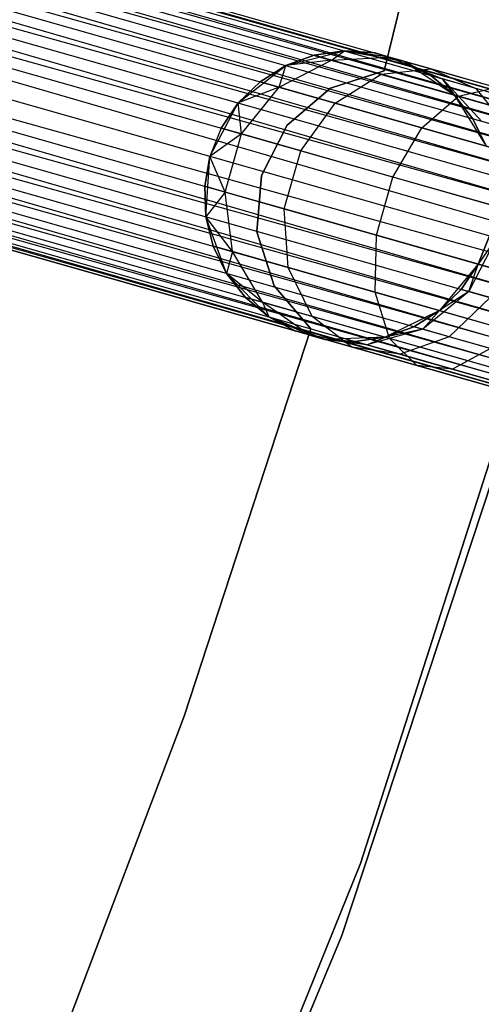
# Model space of a CAD drawing. Extents: x -102 to 102, y -101 to 102.
# Tile 357 of 481: x 56 to 59, y -22 to -15. Entities that reach past the tile are written whole.
import ezdxf

# ---------------------------------------------------------------- set-up
doc = ezdxf.new("R2010")
doc.units = 0
doc.header["$LTSCALE"] = 25.4
doc.layers.get('0').update_dxf_attribs({"linetype": 'CONTINUOUS'})

# ---------------------------------------------------------------- blocks, each defined once
blk = doc.blocks.new('NL2500011659_STL')
at = {"color": 0}
for p, q in [((41.9071, -10.8753, -7.3955), (77.861, -21.105, -7.3955)), ((41.9071, -10.8753, -7.6045), (77.861, -21.105, -7.3955)), ((77.8491, -21.1469, -7.809), (41.9071, -10.8753, -7.6045)), ((41.9071, -10.8753, -7.6045), (77.861, -21.105, -7.3955)), ((41.9071, -10.8753, -7.3955), (77.861, -21.105, -7.3955)), ((77.8491, -21.1469, -7.809), (41.9071, -10.8753, -7.6045)), ((77.861, -21.105, -7.3955), (41.8952, -10.9171, -7.191)), ((41.8952, -10.9171, -7.191), (77.8259, -21.2286, -7)), ((41.8952, -10.9171, -7.191), (77.8259, -21.2286, -7)), ((77.861, -21.105, -7.3955), (41.8952, -10.9171, -7.191)), ((41.8952, -10.9171, -7.809), (77.8491, -21.1469, -7.809)), ((41.8952, -10.9171, -7.809), (77.8491, -21.1469, -7.809)), ((41.8719, -10.9989, -7), (77.8259, -21.2286, -7)), ((41.8719, -10.9989, -7), (77.8259, -21.2286, -7)), ((77.7923, -21.3468, -8.1691), (41.8719, -10.9989, -8)), ((41.8719, -10.9989, -8), (77.8491, -21.1469, -7.809)), ((41.8719, -10.9989, -8), (77.8491, -21.1469, -7.809)), ((77.7923, -21.3468, -8.1691), (41.8719, -10.9989, -8)), ((77.8259, -21.2286, -7), (41.8383, -11.117, -6.8309)), ((41.8383, -11.117, -6.8309), (77.7497, -21.4963, -6.691)), ((41.8383, -11.117, -6.8309), (77.7497, -21.4963, -6.691)), ((77.8259, -21.2286, -7), (41.8383, -11.117, -6.8309)), ((41.8383, -11.117, -8.1691), (77.7923, -21.3468, -8.1691)), ((41.8383, -11.117, -8.1691), (77.7923, -21.3468, -8.1691)), ((41.7958, -11.2665, -6.691), (77.7497, -21.4963, -6.691)), ((41.7958, -11.2665, -6.691), (77.7497, -21.4963, -6.691)), ((77.7002, -21.6704, -8.4135), (41.7958, -11.2665, -8.309)), ((41.7958, -11.2665, -8.309), (77.7923, -21.3468, -8.1691)), ((41.7958, -11.2665, -8.309), (77.7923, -21.3468, -8.1691)), ((77.7002, -21.6704, -8.4135), (41.7958, -11.2665, -8.309)), ((77.7497, -21.4963, -6.691), (41.7462, -11.4406, -6.5865)), ((41.7462, -11.4406, -6.5865), (77.6458, -21.8616, -6.5218)), ((41.7462, -11.4406, -6.5865), (77.6458, -21.8616, -6.5218)), ((77.7497, -21.4963, -6.691), (41.7462, -11.4406, -6.5865)), ((41.7462, -11.4406, -8.4135), (77.7002, -21.6704, -8.4135)), ((41.7462, -11.4406, -8.4135), (77.7002, -21.6704, -8.4135)), ((41.6918, -11.6318, -6.5218), (77.6458, -21.8616, -6.5218)), ((41.6918, -11.6318, -6.5218), (77.6458, -21.8616, -6.5218)), ((41.6918, -11.6318, -8.4782), (77.5889, -22.0616, -8.5)), ((41.6918, -11.6318, -8.4782), (77.5889, -22.0616, -8.5)), ((41.6918, -11.6318, -8.4782), (77.7002, -21.6704, -8.4135)), ((41.6918, -11.6318, -8.4782), (77.7002, -21.6704, -8.4135)), ((41.6349, -11.8318, -6.5), (77.5889, -22.0616, -6.5)), ((41.6349, -11.8318, -6.5), (77.5889, -22.0616, -6.5)), ((41.6349, -11.8318, -8.5), (77.5889, -22.0616, -8.5)), ((41.6349, -11.8318, -8.5), (77.5889, -22.0616, -8.5)), ((77.4776, -22.4528, -8.4135), (41.578, -12.0318, -8.4782)), ((41.578, -12.0318, -8.4782), (77.5889, -22.0616, -8.5)), ((77.4776, -22.4528, -8.4135), (41.578, -12.0318, -8.4782)), ((41.578, -12.0318, -6.5218), (77.532, -22.2616, -6.5218)), ((41.578, -12.0318, -6.5218), (77.532, -22.2616, -6.5218)), ((41.578, -12.0318, -8.4782), (77.5889, -22.0616, -8.5)), ((41.5236, -12.223, -8.4135), (77.4776, -22.4528, -8.4135)), ((41.5236, -12.223, -8.4135), (77.4776, -22.4528, -8.4135)), ((77.532, -22.2616, -6.5218), (41.5236, -12.223, -6.5865)), ((41.5236, -12.223, -6.5865), (77.428, -22.627, -6.691)), ((41.5236, -12.223, -6.5865), (77.428, -22.627, -6.691)), ((77.532, -22.2616, -6.5218), (41.5236, -12.223, -6.5865)), ((77.3855, -22.7764, -8.1691), (41.474, -12.3972, -8.309)), ((41.474, -12.3972, -8.309), (77.4776, -22.4528, -8.4135)), ((41.474, -12.3972, -8.309), (77.4776, -22.4528, -8.4135)), ((77.3855, -22.7764, -8.1691), (41.474, -12.3972, -8.309)), ((41.474, -12.3972, -6.691), (77.428, -22.627, -6.691)), ((41.474, -12.3972, -6.691), (77.428, -22.627, -6.691)), ((41.4315, -12.5466, -8.1691), (77.3855, -22.7764, -8.1691)), ((41.4315, -12.5466, -8.1691), (77.3855, -22.7764, -8.1691)), ((77.428, -22.627, -6.691), (41.4315, -12.5466, -6.8309)), ((41.4315, -12.5466, -6.8309), (77.3519, -22.8946, -7)), ((41.4315, -12.5466, -6.8309), (77.3519, -22.8946, -7)), ((77.428, -22.627, -6.691), (41.4315, -12.5466, -6.8309)), ((77.3286, -22.9764, -7.809), (41.3979, -12.6648, -8)), ((41.3979, -12.6648, -8), (77.3855, -22.7764, -8.1691)), ((41.3979, -12.6648, -8), (77.3855, -22.7764, -8.1691)), ((77.3286, -22.9764, -7.809), (41.3979, -12.6648, -8)), ((41.3979, -12.6648, -7), (77.3519, -22.8946, -7)), ((41.3979, -12.6648, -7), (77.3519, -22.8946, -7)), ((77.3167, -23.0182, -7.3955), (41.3627, -12.7884, -7.6045)), ((41.3627, -12.7884, -7.3955), (77.3167, -23.0182, -7.3955)), ((77.3167, -23.0182, -7.3955), (41.3627, -12.7884, -7.6045)), ((41.3627, -12.7884, -7.6045), (77.3286, -22.9764, -7.809)), ((41.3627, -12.7884, -7.6045), (77.3286, -22.9764, -7.809)), ((41.3627, -12.7884, -7.3955), (77.3167, -23.0182, -7.3955)), ((41.3746, -12.7466, -7.809), (77.3286, -22.9764, -7.809)), ((41.3746, -12.7466, -7.809), (77.3286, -22.9764, -7.809)), ((77.3519, -22.8946, -7), (41.3746, -12.7466, -7.191)), ((41.3746, -12.7466, -7.191), (77.3167, -23.0182, -7.3955)), ((41.3746, -12.7466, -7.191), (77.3167, -23.0182, -7.3955)), ((77.3519, -22.8946, -7), (41.3746, -12.7466, -7.191)), ((59.0791, -12.9542, -312), (58.4158, -15.6769, -312)), ((58.4158, -15.6769, -314), (59.0791, -12.9542, -314)), ((58.4158, -15.6769, -314), (59.0791, -12.9542, -314)), ((59.0791, -12.9542, -312), (58.4158, -15.6769, -312)), ((57.7381, -15.6409, -314), (58.1413, -15.5395, -314)), ((57.7381, -15.6409, -314), (58.1413, -15.5395, -314)), ((57.9344, -15.569, -309.5), (57.7381, -15.6409, -309.5)), ((57.7381, -15.6409, -314), (57.9344, -15.569, -309.5)), ((57.9344, -15.569, -309.5), (57.7381, -15.6409, -309.5)), ((57.7381, -15.6409, -314), (57.9344, -15.569, -309.5)), ((58.1413, -15.5395, -309.5), (57.9344, -15.569, -309.5)), ((57.9344, -15.569, -309.5), (58.1413, -15.5395, -314)), ((57.9344, -15.569, -309.5), (58.1413, -15.5395, -314)), ((58.1413, -15.5395, -309.5), (57.9344, -15.569, -309.5)), ((58.0521, -15.6025, -308.7274), (57.9344, -15.569, -309.5)), ((58.0521, -15.6025, -308.7274), (57.9344, -15.569, -309.5)), ((58.0521, -15.6025, -308.7274), (58.1413, -15.5395, -309.5)), ((58.0521, -15.6025, -308.7274), (58.1413, -15.5395, -309.5)), ((58.1413, -15.5395, -314), (58.551, -15.6109, -314)), ((58.449, -15.5818, -308.8497), (58.1413, -15.5395, -309.5)), ((58.449, -15.5818, -308.8497), (58.1413, -15.5395, -309.5)), ((58.3499, -15.5537, -309.5), (58.1413, -15.5395, -309.5)), ((58.1413, -15.5395, -314), (58.3499, -15.5537, -309.5)), ((58.1413, -15.5395, -314), (58.551, -15.6109, -314)), ((58.1413, -15.5395, -309.5), (58.1413, -15.5395, -314)), ((58.1413, -15.5395, -309.5), (58.1413, -15.5395, -314)), ((58.3499, -15.5537, -309.5), (58.1413, -15.5395, -309.5)), ((58.1413, -15.5395, -314), (58.3499, -15.5537, -309.5)), ((58.449, -15.5818, -308.8497), (58.3499, -15.5537, -309.5)), ((58.3499, -15.5537, -309.5), (58.551, -15.6109, -314)), ((58.449, -15.5818, -308.8497), (58.3499, -15.5537, -309.5)), ((58.3499, -15.5537, -309.5), (58.551, -15.6109, -314)), ((57.4109, -15.8976, -314), (57.7381, -15.6409, -314)), ((57.4109, -15.8976, -314), (57.7381, -15.6409, -314)), ((57.7381, -15.6409, -309.5), (57.561, -15.7521, -309.5)), ((57.561, -15.7521, -309.5), (57.7381, -15.6409, -314)), ((57.561, -15.7521, -309.5), (57.7381, -15.6409, -314)), ((57.7381, -15.6409, -309.5), (57.561, -15.7521, -309.5)), ((57.6933, -15.7897, -308.632), (58.0521, -15.6025, -308.7274)), ((57.6933, -15.7897, -308.632), (58.0521, -15.6025, -308.7274)), ((57.6933, -15.7897, -308.632), (57.7381, -15.6409, -309.5)), ((57.6933, -15.7897, -308.632), (57.7381, -15.6409, -309.5)), ((58.0521, -15.6025, -308.7274), (57.7381, -15.6409, -309.5)), ((58.0521, -15.6025, -308.7274), (57.7381, -15.6409, -309.5)), ((57.7381, -15.6409, -309.5), (57.7381, -15.6409, -314)), ((57.7381, -15.6409, -309.5), (57.7381, -15.6409, -314)), ((58.0521, -15.6025, -308.7274), (58.449, -15.5818, -308.8497)), ((58.0521, -15.6025, -308.7274), (58.449, -15.5818, -308.8497)), ((58.3936, -15.6997, -308.0305), (58.0521, -15.6025, -308.7274)), ((58.3936, -15.6997, -308.0305), (58.0521, -15.6025, -308.7274)), ((58.7358, -15.7086, -309.5), (58.449, -15.5818, -308.8497)), ((58.449, -15.5818, -308.8497), (58.8154, -15.7313, -308.9774)), ((58.7358, -15.7086, -309.5), (58.449, -15.5818, -308.8497)), ((58.551, -15.6109, -309.5), (58.449, -15.5818, -308.8497)), ((58.551, -15.6109, -309.5), (58.449, -15.5818, -308.8497)), ((58.7365, -15.6637, -308.263), (58.449, -15.5818, -308.8497)), ((58.7365, -15.6637, -308.263), (58.449, -15.5818, -308.8497)), ((58.449, -15.5818, -308.8497), (58.8154, -15.7313, -308.9774)), ((58.551, -15.6109, -314), (58.8962, -15.8427, -314)), ((58.7358, -15.7086, -309.5), (58.551, -15.6109, -309.5)), ((58.551, -15.6109, -309.5), (58.551, -15.6109, -314)), ((58.551, -15.6109, -314), (58.7358, -15.7086, -309.5)), ((58.551, -15.6109, -314), (58.8962, -15.8427, -314)), ((58.551, -15.6109, -309.5), (58.551, -15.6109, -314)), ((58.7358, -15.7086, -309.5), (58.551, -15.6109, -309.5)), ((58.551, -15.6109, -314), (58.7358, -15.7086, -309.5)), ((58.4158, -15.6769, -312), (58.0452, -15.7969, -312)), ((58.0452, -15.7969, -314), (58.4158, -15.6769, -314)), ((58.0452, -15.7969, -314), (58.4158, -15.6769, -314)), ((58.4158, -15.6769, -312), (58.0452, -15.7969, -312)), ((58.077, -15.8989, -307.8489), (58.3936, -15.6997, -308.0305)), ((58.077, -15.8989, -307.8489), (58.3936, -15.6997, -308.0305)), ((58.3936, -15.6997, -308.0305), (58.7365, -15.6637, -308.263)), ((58.3936, -15.6997, -308.0305), (58.7365, -15.6637, -308.263)), ((58.9256, -15.851, -307.4774), (58.3936, -15.6997, -308.0305)), ((58.9256, -15.851, -307.4774), (58.3936, -15.6997, -308.0305)), ((58.4158, -15.6769, -312), (58.4158, -15.6769, -314)), ((58.4158, -15.6769, -312), (58.4158, -15.6769, -314)), ((58.8962, -15.8427, -309.5), (58.7358, -15.7086, -309.5)), ((58.7358, -15.7086, -309.5), (58.8154, -15.7313, -308.9774)), ((58.7358, -15.7086, -309.5), (58.8154, -15.7313, -308.9774)), ((58.7358, -15.7086, -309.5), (58.8962, -15.8427, -314)), ((58.7358, -15.7086, -309.5), (58.8962, -15.8427, -314)), ((58.8962, -15.8427, -309.5), (58.7358, -15.7086, -309.5)), ((58.7365, -15.6637, -308.263), (59.0464, -15.797, -308.5061)), ((59.1843, -15.7911, -307.7974), (58.7365, -15.6637, -308.263)), ((59.1843, -15.7911, -307.7974), (58.7365, -15.6637, -308.263)), ((58.7365, -15.6637, -308.263), (59.0464, -15.797, -308.5061)), ((57.561, -15.7521, -309.5), (57.4109, -15.8976, -309.5)), ((57.4109, -15.8976, -314), (57.561, -15.7521, -309.5)), ((57.561, -15.7521, -309.5), (57.4109, -15.8976, -309.5)), ((57.4109, -15.8976, -314), (57.561, -15.7521, -309.5)), ((57.6933, -15.7897, -308.632), (57.561, -15.7521, -309.5)), ((57.6933, -15.7897, -308.632), (57.561, -15.7521, -309.5)), ((58.8154, -15.7313, -308.9774), (59.0879, -16.025, -309.0887)), ((59.0253, -16.0072, -309.5), (58.8154, -15.7313, -308.9774)), ((58.8962, -15.8427, -309.5), (58.8154, -15.7313, -308.9774)), ((59.0253, -16.0072, -309.5), (58.8154, -15.7313, -308.9774)), ((58.8962, -15.8427, -309.5), (58.8154, -15.7313, -308.9774)), ((59.0464, -15.797, -308.5061), (58.8154, -15.7313, -308.9774)), ((59.0464, -15.797, -308.5061), (58.8154, -15.7313, -308.9774)), ((58.8154, -15.7313, -308.9774), (59.0879, -16.025, -309.0887)), ((57.6933, -15.7897, -308.632), (57.4109, -15.8976, -309.5)), ((57.6933, -15.7897, -308.632), (57.4109, -15.8976, -309.5)), ((57.4346, -16.1111, -308.5797), (57.6933, -15.7897, -308.632)), ((57.4346, -16.1111, -308.5797), (57.6933, -15.7897, -308.632)), ((58.077, -15.8989, -307.8489), (57.6933, -15.7897, -308.632)), ((58.077, -15.8989, -307.8489), (57.6933, -15.7897, -308.632)), ((58.0452, -15.7969, -312), (57.7485, -16.0494, -312)), ((57.7485, -16.0494, -314), (58.0452, -15.7969, -314)), ((57.7485, -16.0494, -314), (58.0452, -15.7969, -314)), ((58.0452, -15.7969, -312), (57.7485, -16.0494, -312)), ((58.0452, -15.7969, -312), (58.0452, -15.7969, -314)), ((58.0452, -15.7969, -312), (58.0452, -15.7969, -314)), ((58.8962, -15.8427, -314), (59.1173, -16.1949, -314)), ((59.0253, -16.0072, -309.5), (58.8962, -15.8427, -309.5)), ((58.8962, -15.8427, -314), (59.0253, -16.0072, -309.5)), ((58.8962, -15.8427, -314), (59.1173, -16.1949, -314)), ((58.8962, -15.8427, -309.5), (58.8962, -15.8427, -314)), ((58.8962, -15.8427, -309.5), (58.8962, -15.8427, -314)), ((59.0253, -16.0072, -309.5), (58.8962, -15.8427, -309.5)), ((58.8962, -15.8427, -314), (59.0253, -16.0072, -309.5)), ((58.9256, -15.851, -307.4774), (59.1843, -15.7911, -307.7974)), ((58.9256, -15.851, -307.4774), (59.1843, -15.7911, -307.7974)), ((59.0464, -15.797, -308.5061), (59.2697, -16.0767, -308.7177)), ((59.4062, -15.8994, -308.132), (59.0464, -15.797, -308.5061)), ((59.4062, -15.8994, -308.132), (59.0464, -15.797, -308.5061)), ((59.0464, -15.797, -308.5061), (59.2697, -16.0767, -308.7177)), ((57.2165, -16.2652, -314), (57.4109, -15.8976, -314)), ((57.2165, -16.2652, -314), (57.4109, -15.8976, -314)), ((57.4109, -15.8976, -309.5), (57.2944, -16.0712, -309.5)), ((57.2944, -16.0712, -309.5), (57.4109, -15.8976, -314)), ((57.2944, -16.0712, -309.5), (57.4109, -15.8976, -314)), ((57.4109, -15.8976, -309.5), (57.2944, -16.0712, -309.5)), ((57.4346, -16.1111, -308.5797), (57.4109, -15.8976, -309.5)), ((57.4346, -16.1111, -308.5797), (57.4109, -15.8976, -309.5)), ((57.4109, -15.8976, -309.5), (57.4109, -15.8976, -314)), ((57.4109, -15.8976, -309.5), (57.4109, -15.8976, -314)), ((57.8415, -16.2268, -307.7495), (58.077, -15.8989, -307.8489)), ((57.8415, -16.2268, -307.7495), (58.077, -15.8989, -307.8489)), ((58.6747, -16.069, -307.2274), (58.077, -15.8989, -307.8489)), ((58.6747, -16.069, -307.2274), (58.077, -15.8989, -307.8489)), ((58.6747, -16.069, -307.2274), (58.9256, -15.851, -307.4774)), ((58.6747, -16.069, -307.2274), (58.9256, -15.851, -307.4774)), ((59.5959, -16.0418, -307.1223), (58.9256, -15.851, -307.4774)), ((59.5959, -16.0418, -307.1223), (58.9256, -15.851, -307.4774)), ((57.7485, -16.0494, -312), (57.5709, -16.3961, -312)), ((57.5709, -16.3961, -314), (57.7485, -16.0494, -314)), ((57.5709, -16.3961, -314), (57.7485, -16.0494, -314)), ((57.7485, -16.0494, -312), (57.5709, -16.3961, -312)), ((57.7485, -16.0494, -312), (57.7485, -16.0494, -314)), ((57.7485, -16.0494, -312), (57.7485, -16.0494, -314)), ((59.0879, -16.025, -309.0887), (59.0253, -16.0072, -309.5)), ((59.1173, -16.1949, -309.5), (59.0253, -16.0072, -309.5)), ((59.0879, -16.025, -309.0887), (59.0253, -16.0072, -309.5)), ((59.0253, -16.0072, -309.5), (59.1173, -16.1949, -314)), ((59.0253, -16.0072, -309.5), (59.1173, -16.1949, -314)), ((59.1173, -16.1949, -309.5), (59.0253, -16.0072, -309.5)), ((57.2944, -16.0712, -309.5), (57.2165, -16.2652, -309.5)), ((57.2944, -16.0712, -309.5), (57.2165, -16.2652, -309.5)), ((57.2944, -16.0712, -309.5), (57.2165, -16.2652, -314)), ((57.2944, -16.0712, -309.5), (57.2165, -16.2652, -314)), ((57.4346, -16.1111, -308.5797), (57.2165, -16.2652, -309.5)), ((57.4346, -16.1111, -308.5797), (57.2165, -16.2652, -309.5)), ((57.4346, -16.1111, -308.5797), (57.2944, -16.0712, -309.5)), ((57.4346, -16.1111, -308.5797), (57.2944, -16.0712, -309.5)), ((57.3208, -16.511, -308.5797), (57.4346, -16.1111, -308.5797)), ((57.3208, -16.511, -308.5797), (57.4346, -16.1111, -308.5797)), ((57.8415, -16.2268, -307.7495), (57.4346, -16.1111, -308.5797)), ((57.8415, -16.2268, -307.7495), (57.4346, -16.1111, -308.5797)), ((58.4752, -16.4071, -307.0906), (58.6747, -16.069, -307.2274)), ((58.4752, -16.4071, -307.0906), (58.6747, -16.069, -307.2274)), ((59.4279, -16.2833, -306.8285), (58.6747, -16.069, -307.2274)), ((59.4279, -16.2833, -306.8285), (58.6747, -16.069, -307.2274)), ((57.7277, -16.6268, -307.7495), (57.8415, -16.2268, -307.7495)), ((57.7277, -16.6268, -307.7495), (57.8415, -16.2268, -307.7495)), ((58.4752, -16.4071, -307.0906), (57.8415, -16.2268, -307.7495)), ((58.4752, -16.4071, -307.0906), (57.8415, -16.2268, -307.7495)), ((57.2165, -16.2652, -309.5), (57.1806, -16.4711, -309.5)), ((57.1806, -16.4711, -309.5), (57.2165, -16.2652, -314)), ((57.2165, -16.2652, -309.5), (57.1806, -16.4711, -309.5)), ((57.1806, -16.4711, -309.5), (57.2165, -16.2652, -314)), ((57.1883, -16.68, -314), (57.2165, -16.2652, -314)), ((57.1883, -16.68, -314), (57.2165, -16.2652, -314)), ((57.3208, -16.511, -308.5797), (57.2165, -16.2652, -309.5)), ((57.3208, -16.511, -308.5797), (57.2165, -16.2652, -309.5)), ((57.2165, -16.2652, -309.5), (57.2165, -16.2652, -314)), ((57.2165, -16.2652, -309.5), (57.2165, -16.2652, -314)), ((57.5709, -16.3961, -312), (57.5392, -16.7844, -312)), ((57.5392, -16.7844, -314), (57.5709, -16.3961, -314)), ((57.5392, -16.7844, -314), (57.5709, -16.3961, -314)), ((57.5709, -16.3961, -312), (57.5392, -16.7844, -312)), ((57.5709, -16.3961, -312), (57.5709, -16.3961, -314)), ((57.5709, -16.3961, -312), (57.5709, -16.3961, -314)), ((58.3614, -16.8071, -307.0906), (58.4752, -16.4071, -307.0906)), ((58.3614, -16.8071, -307.0906), (58.4752, -16.4071, -307.0906)), ((59.2737, -16.6343, -306.6676), (58.4752, -16.4071, -307.0906)), ((59.2737, -16.6343, -306.6676), (58.4752, -16.4071, -307.0906)), ((57.3208, -16.511, -308.5797), (57.1806, -16.4711, -309.5)), ((57.1806, -16.4711, -309.5), (57.1883, -16.68, -309.5)), ((57.3208, -16.511, -308.5797), (57.1806, -16.4711, -309.5)), ((57.1883, -16.68, -314), (57.1806, -16.4711, -309.5)), ((57.1806, -16.4711, -309.5), (57.1883, -16.68, -309.5)), ((57.1883, -16.68, -314), (57.1806, -16.4711, -309.5)), ((57.3208, -16.511, -308.5797), (57.1883, -16.68, -309.5)), ((57.3208, -16.511, -308.5797), (57.1883, -16.68, -309.5)), ((57.3715, -16.9204, -308.632), (57.3208, -16.511, -308.5797)), ((57.7277, -16.6268, -307.7495), (57.3208, -16.511, -308.5797)), ((57.3715, -16.9204, -308.632), (57.3208, -16.511, -308.5797)), ((57.7277, -16.6268, -307.7495), (57.3208, -16.511, -308.5797)), ((57.7553, -17.0296, -307.8489), (57.7277, -16.6268, -307.7495)), ((58.3614, -16.8071, -307.0906), (57.7277, -16.6268, -307.7495)), ((57.7553, -17.0296, -307.8489), (57.7277, -16.6268, -307.7495)), ((58.3614, -16.8071, -307.0906), (57.7277, -16.6268, -307.7495)), ((57.3313, -17.0705, -314), (57.1883, -16.68, -314)), ((57.3715, -16.9204, -308.632), (57.1883, -16.68, -309.5)), ((57.1883, -16.68, -309.5), (57.2393, -16.8828, -309.5)), ((57.3715, -16.9204, -308.632), (57.1883, -16.68, -309.5)), ((57.2393, -16.8828, -309.5), (57.1883, -16.68, -314)), ((57.3313, -17.0705, -314), (57.1883, -16.68, -314)), ((57.2393, -16.8828, -309.5), (57.1883, -16.68, -314)), ((57.1883, -16.68, -309.5), (57.2393, -16.8828, -309.5)), ((57.1883, -16.68, -309.5), (57.1883, -16.68, -314)), ((57.1883, -16.68, -309.5), (57.1883, -16.68, -314)), ((58.253, -21.1294, -316), (59.6687, -16.7182, -316)), ((59.6687, -16.7182, -315), (58.253, -21.1294, -315)), ((58.253, -21.1294, -316), (59.6687, -16.7182, -316)), ((59.6687, -16.7182, -315), (58.253, -21.1294, -315)), ((57.5392, -16.7844, -312), (57.5392, -16.7844, -314)), ((57.5392, -16.7844, -312), (57.5392, -16.7844, -314)), ((57.5392, -16.7844, -312), (57.6583, -17.1553, -312)), ((57.6583, -17.1553, -314), (57.5392, -16.7844, -314)), ((57.6583, -17.1553, -314), (57.5392, -16.7844, -314)), ((57.5392, -16.7844, -312), (57.6583, -17.1553, -312)), ((58.353, -17.1996, -307.2274), (58.3614, -16.8071, -307.0906)), ((58.353, -17.1996, -307.2274), (58.3614, -16.8071, -307.0906)), ((59.1599, -17.0343, -306.6676), (58.3614, -16.8071, -307.0906)), ((59.1599, -17.0343, -306.6676), (58.3614, -16.8071, -307.0906)), ((59.1872, -16.8259, -309.191), (58.9968, -17.1946, -309.1643)), ((59.1872, -16.8259, -309.191), (58.9968, -17.1946, -309.1643)), ((59.1401, -16.8125, -314), (59.0622, -17.0065, -314)), ((59.0622, -17.0065, -309.5), (59.1401, -16.8125, -309.5)), ((59.0622, -17.0065, -309.5), (59.1401, -16.8125, -309.5)), ((59.1401, -16.8125, -314), (59.0622, -17.0065, -314)), ((59.1872, -16.8259, -309.191), (59.0622, -17.0065, -309.5)), ((59.1872, -16.8259, -309.191), (59.0622, -17.0065, -309.5)), ((57.3715, -16.9204, -308.632), (57.2393, -16.8828, -309.5)), ((57.2393, -16.8828, -309.5), (57.3313, -17.0705, -309.5)), ((57.3715, -16.9204, -308.632), (57.2393, -16.8828, -309.5)), ((57.3313, -17.0705, -314), (57.2393, -16.8828, -309.5)), ((57.2393, -16.8828, -309.5), (57.3313, -17.0705, -309.5)), ((57.3313, -17.0705, -314), (57.2393, -16.8828, -309.5)), ((57.3715, -16.9204, -308.632), (57.3313, -17.0705, -309.5)), ((57.3715, -16.9204, -308.632), (57.3313, -17.0705, -309.5)), ((57.5781, -17.2684, -308.7274), (57.3715, -16.9204, -308.632)), ((57.7553, -17.0296, -307.8489), (57.3715, -16.9204, -308.632)), ((57.5781, -17.2684, -308.7274), (57.3715, -16.9204, -308.632)), ((57.7553, -17.0296, -307.8489), (57.3715, -16.9204, -308.632)), ((57.9196, -17.3656, -308.0305), (57.7553, -17.0296, -307.8489)), ((58.353, -17.1996, -307.2274), (57.7553, -17.0296, -307.8489)), ((57.9196, -17.3656, -308.0305), (57.7553, -17.0296, -307.8489)), ((58.353, -17.1996, -307.2274), (57.7553, -17.0296, -307.8489)), ((59.0622, -17.0065, -314), (58.7956, -17.3256, -314)), ((59.0622, -17.0065, -314), (58.7956, -17.3256, -314)), ((58.9457, -17.18, -309.5), (59.0622, -17.0065, -309.5)), ((59.0622, -17.0065, -314), (58.9457, -17.18, -309.5)), ((58.9457, -17.18, -309.5), (59.0622, -17.0065, -309.5)), ((59.0622, -17.0065, -314), (58.9457, -17.18, -309.5)), ((58.9968, -17.1946, -309.1643), (59.0622, -17.0065, -309.5)), ((58.9968, -17.1946, -309.1643), (59.0622, -17.0065, -309.5)), ((59.0622, -17.0065, -309.5), (59.0622, -17.0065, -314)), ((59.0622, -17.0065, -309.5), (59.0622, -17.0065, -314)), ((57.6208, -17.369, -314), (57.3313, -17.0705, -314)), ((57.5781, -17.2684, -308.7274), (57.3313, -17.0705, -309.5)), ((57.3313, -17.0705, -309.5), (57.4604, -17.235, -309.5)), ((57.5781, -17.2684, -308.7274), (57.3313, -17.0705, -309.5)), ((57.4604, -17.235, -309.5), (57.3313, -17.0705, -314)), ((57.6208, -17.369, -314), (57.3313, -17.0705, -314)), ((57.4604, -17.235, -309.5), (57.3313, -17.0705, -314)), ((57.3313, -17.0705, -309.5), (57.4604, -17.235, -309.5)), ((57.3313, -17.0705, -309.5), (57.3313, -17.0705, -314)), ((57.3313, -17.0705, -309.5), (57.3313, -17.0705, -314)), ((57.6583, -17.1553, -312), (57.6583, -17.1553, -314)), ((57.6583, -17.1553, -312), (57.6583, -17.1553, -314)), ((57.6583, -17.1553, -312), (57.9101, -17.4526, -312)), ((57.9101, -17.4526, -314), (57.6583, -17.1553, -314)), ((57.9101, -17.4526, -314), (57.6583, -17.1553, -314)), ((57.6583, -17.1553, -312), (57.9101, -17.4526, -312)), ((59.5924, -17.1696, -308.5), (58.1237, -21.6261, -308.5)), ((58.1237, -21.6261, -318), (59.5924, -17.1696, -318)), ((58.1237, -21.6261, -318), (59.5924, -17.1696, -318)), ((59.5924, -17.1696, -308.5), (58.1237, -21.6261, -308.5)), ((58.4516, -17.517, -307.4774), (58.353, -17.1996, -307.2274)), ((59.1062, -17.4139, -306.8285), (58.353, -17.1996, -307.2274)), ((58.4516, -17.517, -307.4774), (58.353, -17.1996, -307.2274)), ((59.1062, -17.4139, -306.8285), (58.353, -17.1996, -307.2274)), ((58.9968, -17.1946, -309.1643), (58.6812, -17.4545, -309.0887)), ((58.9968, -17.1946, -309.1643), (58.6812, -17.4545, -309.0887)), ((58.7956, -17.3256, -309.5), (58.9457, -17.18, -309.5)), ((58.9457, -17.18, -309.5), (58.7956, -17.3256, -314)), ((58.9457, -17.18, -309.5), (58.7956, -17.3256, -314)), ((58.7956, -17.3256, -309.5), (58.9457, -17.18, -309.5)), ((58.9968, -17.1946, -309.1643), (58.7956, -17.3256, -309.5)), ((58.9968, -17.1946, -309.1643), (58.7956, -17.3256, -309.5)), ((58.9968, -17.1946, -309.1643), (58.9457, -17.18, -309.5)), ((58.9968, -17.1946, -309.1643), (58.9457, -17.18, -309.5)), ((59.1452, -17.2368, -308.8614), (58.9968, -17.1946, -309.1643)), ((59.1452, -17.2368, -308.8614), (58.9968, -17.1946, -309.1643)), ((57.5781, -17.2684, -308.7274), (57.4604, -17.235, -309.5)), ((57.4604, -17.235, -309.5), (57.6208, -17.369, -309.5)), ((57.5781, -17.2684, -308.7274), (57.4604, -17.235, -309.5)), ((57.6208, -17.369, -314), (57.4604, -17.235, -309.5)), ((57.4604, -17.235, -309.5), (57.6208, -17.369, -309.5)), ((57.6208, -17.369, -314), (57.4604, -17.235, -309.5)), ((57.9047, -17.495, -308.8497), (57.5781, -17.2684, -308.7274)), ((57.5781, -17.2684, -308.7274), (57.6208, -17.369, -309.5)), ((57.5781, -17.2684, -308.7274), (57.6208, -17.369, -309.5)), ((57.9196, -17.3656, -308.0305), (57.5781, -17.2684, -308.7274)), ((57.9047, -17.495, -308.8497), (57.5781, -17.2684, -308.7274)), ((57.9196, -17.3656, -308.0305), (57.5781, -17.2684, -308.7274)), ((59.1452, -17.2368, -308.8614), (58.863, -17.5063, -308.7177)), ((59.1452, -17.2368, -308.8614), (58.863, -17.5063, -308.7177)), ((58.7956, -17.3256, -314), (58.4222, -17.5086, -314)), ((58.7956, -17.3256, -314), (58.4222, -17.5086, -314)), ((58.6185, -17.4367, -309.5), (58.7956, -17.3256, -309.5)), ((58.7956, -17.3256, -314), (58.6185, -17.4367, -309.5)), ((58.6185, -17.4367, -309.5), (58.7956, -17.3256, -309.5)), ((58.7956, -17.3256, -314), (58.6185, -17.4367, -309.5)), ((58.6812, -17.4545, -309.0887), (58.7956, -17.3256, -309.5)), ((58.6812, -17.4545, -309.0887), (58.7956, -17.3256, -309.5)), ((58.7956, -17.3256, -309.5), (58.7956, -17.3256, -314)), ((58.7956, -17.3256, -309.5), (58.7956, -17.3256, -314)), ((58.0067, -17.524, -314), (57.6208, -17.369, -314)), ((57.9047, -17.495, -308.8497), (57.6208, -17.369, -309.5)), ((57.6208, -17.369, -309.5), (57.8056, -17.4668, -309.5)), ((57.9047, -17.495, -308.8497), (57.6208, -17.369, -309.5)), ((57.8056, -17.4668, -309.5), (57.6208, -17.369, -314)), ((58.0067, -17.524, -314), (57.6208, -17.369, -314)), ((57.8056, -17.4668, -309.5), (57.6208, -17.369, -314)), ((57.6208, -17.369, -309.5), (57.8056, -17.4668, -309.5)), ((57.6208, -17.369, -309.5), (57.6208, -17.369, -314)), ((57.6208, -17.369, -309.5), (57.6208, -17.369, -314)), ((58.1922, -17.5768, -308.263), (57.9196, -17.3656, -308.0305)), ((58.4516, -17.517, -307.4774), (57.9196, -17.3656, -308.0305)), ((58.1922, -17.5768, -308.263), (57.9196, -17.3656, -308.0305)), ((58.4516, -17.517, -307.4774), (57.9196, -17.3656, -308.0305)), ((57.9101, -17.4526, -312), (57.0396, -20.1162, -312)), ((57.0396, -20.1162, -314), (57.9101, -17.4526, -314)), ((57.0396, -20.1162, -314), (57.9101, -17.4526, -314)), ((57.9101, -17.4526, -312), (57.0396, -20.1162, -312)), ((57.9047, -17.495, -308.8497), (57.8056, -17.4668, -309.5)), ((58.0067, -17.524, -314), (57.8056, -17.4668, -309.5)), ((57.9047, -17.495, -308.8497), (57.8056, -17.4668, -309.5)), ((58.0067, -17.524, -314), (57.8056, -17.4668, -309.5)), ((57.9101, -17.4526, -312), (57.9101, -17.4526, -314)), ((57.9101, -17.4526, -312), (57.9101, -17.4526, -314)), ((58.6812, -17.4545, -309.0887), (58.2949, -17.5608, -308.9774)), ((58.6812, -17.4545, -309.0887), (58.2949, -17.5608, -308.9774)), ((58.4222, -17.5086, -309.5), (58.6185, -17.4367, -309.5)), ((58.6185, -17.4367, -309.5), (58.4222, -17.5086, -314)), ((58.6185, -17.4367, -309.5), (58.4222, -17.5086, -314)), ((58.4222, -17.5086, -309.5), (58.6185, -17.4367, -309.5)), ((58.6812, -17.4545, -309.0887), (58.4222, -17.5086, -309.5)), ((58.6812, -17.4545, -309.0887), (58.4222, -17.5086, -309.5)), ((58.6812, -17.4545, -309.0887), (58.6185, -17.4367, -309.5)), ((58.6812, -17.4545, -309.0887), (58.6185, -17.4367, -309.5)), ((58.863, -17.5063, -308.7177), (58.6812, -17.4545, -309.0887)), ((58.863, -17.5063, -308.7177), (58.6812, -17.4545, -309.0887)), ((58.2949, -17.5608, -308.9774), (57.9047, -17.495, -308.8497)), ((57.9047, -17.495, -308.8497), (58.0067, -17.524, -309.5)), ((57.9047, -17.495, -308.8497), (58.0067, -17.524, -309.5)), ((58.1922, -17.5768, -308.263), (57.9047, -17.495, -308.8497)), ((58.2949, -17.5608, -308.9774), (57.9047, -17.495, -308.8497)), ((58.1922, -17.5768, -308.263), (57.9047, -17.495, -308.8497)), ((58.4222, -17.5086, -314), (58.0067, -17.524, -314)), ((58.4222, -17.5086, -314), (58.0067, -17.524, -314)), ((58.2949, -17.5608, -308.9774), (58.0067, -17.524, -309.5)), ((58.0067, -17.524, -309.5), (58.2153, -17.5381, -309.5)), ((58.2949, -17.5608, -308.9774), (58.0067, -17.524, -309.5)), ((58.0067, -17.524, -309.5), (58.0067, -17.524, -314)), ((58.2153, -17.5381, -309.5), (58.0067, -17.524, -314)), ((58.2153, -17.5381, -309.5), (58.0067, -17.524, -314)), ((58.0067, -17.524, -309.5), (58.2153, -17.5381, -309.5)), ((58.0067, -17.524, -309.5), (58.0067, -17.524, -314)), ((58.2153, -17.5381, -309.5), (58.4222, -17.5086, -309.5)), ((58.4222, -17.5086, -314), (58.2153, -17.5381, -309.5)), ((58.2153, -17.5381, -309.5), (58.4222, -17.5086, -309.5)), ((58.4222, -17.5086, -314), (58.2153, -17.5381, -309.5)), ((58.2949, -17.5608, -308.9774), (58.2153, -17.5381, -309.5)), ((58.2949, -17.5608, -308.9774), (58.2153, -17.5381, -309.5)), ((58.2949, -17.5608, -308.9774), (58.4222, -17.5086, -309.5)), ((58.2949, -17.5608, -308.9774), (58.4222, -17.5086, -309.5)), ((58.4222, -17.5086, -309.5), (58.4222, -17.5086, -314)), ((58.4222, -17.5086, -309.5), (58.4222, -17.5086, -314)), ((58.64, -17.7042, -307.7974), (58.4516, -17.517, -307.4774)), ((59.1219, -17.7077, -307.1223), (58.4516, -17.517, -307.4774)), ((58.64, -17.7042, -307.7974), (58.4516, -17.517, -307.4774)), ((59.1219, -17.7077, -307.1223), (58.4516, -17.517, -307.4774)), ((58.863, -17.5063, -308.7177), (58.5259, -17.6265, -308.5061)), ((58.863, -17.5063, -308.7177), (58.5259, -17.6265, -308.5061)), ((59.1462, -17.5868, -308.4233), (58.863, -17.5063, -308.7177)), ((59.1462, -17.5868, -308.4233), (58.863, -17.5063, -308.7177)), ((58.5259, -17.6265, -308.5061), (58.1922, -17.5768, -308.263)), ((58.64, -17.7042, -307.7974), (58.1922, -17.5768, -308.263)), ((58.5259, -17.6265, -308.5061), (58.1922, -17.5768, -308.263)), ((58.64, -17.7042, -307.7974), (58.1922, -17.5768, -308.263)), ((58.5259, -17.6265, -308.5061), (58.2949, -17.5608, -308.9774)), ((58.5259, -17.6265, -308.5061), (58.2949, -17.5608, -308.9774)), ((59.1462, -17.5868, -308.4233), (58.8857, -17.7289, -308.132)), ((59.1462, -17.5868, -308.4233), (58.8857, -17.7289, -308.132)), ((58.8857, -17.7289, -308.132), (58.5259, -17.6265, -308.5061)), ((58.8857, -17.7289, -308.132), (58.5259, -17.6265, -308.5061)), ((58.8857, -17.7289, -308.132), (58.64, -17.7042, -307.7974)), ((59.2043, -17.8647, -307.4985), (58.64, -17.7042, -307.7974)), ((58.8857, -17.7289, -308.132), (58.64, -17.7042, -307.7974)), ((59.2043, -17.8647, -307.4985), (58.64, -17.7042, -307.7974)), ((59.3391, -17.8579, -307.8918), (58.8857, -17.7289, -308.132)), ((59.3391, -17.8579, -307.8918), (58.8857, -17.7289, -308.132)), ((57.0396, -20.1162, -312), (56.0466, -22.7367, -312)), ((56.0466, -22.7367, -314), (57.0396, -20.1162, -314)), ((56.0466, -22.7367, -314), (57.0396, -20.1162, -314)), ((57.0396, -20.1162, -312), (56.0466, -22.7367, -312)), ((57.0396, -20.1162, -312), (57.0396, -20.1162, -314)), ((57.0396, -20.1162, -312), (57.0396, -20.1162, -314)), ((56.5116, -25.4224, -316), (58.253, -21.1294, -316)), ((58.253, -21.1294, -315), (56.5116, -25.4224, -315)), ((56.5116, -25.4224, -316), (58.253, -21.1294, -316)), ((58.253, -21.1294, -315), (56.5116, -25.4224, -315)), ((58.253, -21.1294, -316), (58.253, -21.1294, -315)), ((58.253, -21.1294, -316), (58.253, -21.1294, -315)), ((58.1237, -21.6261, -308.5), (56.3222, -25.9589, -308.5)), ((56.3222, -25.9589, -318), (58.1237, -21.6261, -318)), ((56.3222, -25.9589, -318), (58.1237, -21.6261, -318)), ((58.1237, -21.6261, -308.5), (56.3222, -25.9589, -308.5)), ((58.1237, -21.6261, -318), (58.1237, -21.6261, -308.5)), ((58.1237, -21.6261, -318), (58.1237, -21.6261, -308.5))]:
    blk.add_line(p, q, dxfattribs=at)

msp = doc.modelspace()

# ---------------------------------------------------------------- block references
at = {"color": 0}
msp.add_blockref('NL2500011659_STL', (0, 0), dxfattribs=at)

doc.saveas('drawing.dxf')
